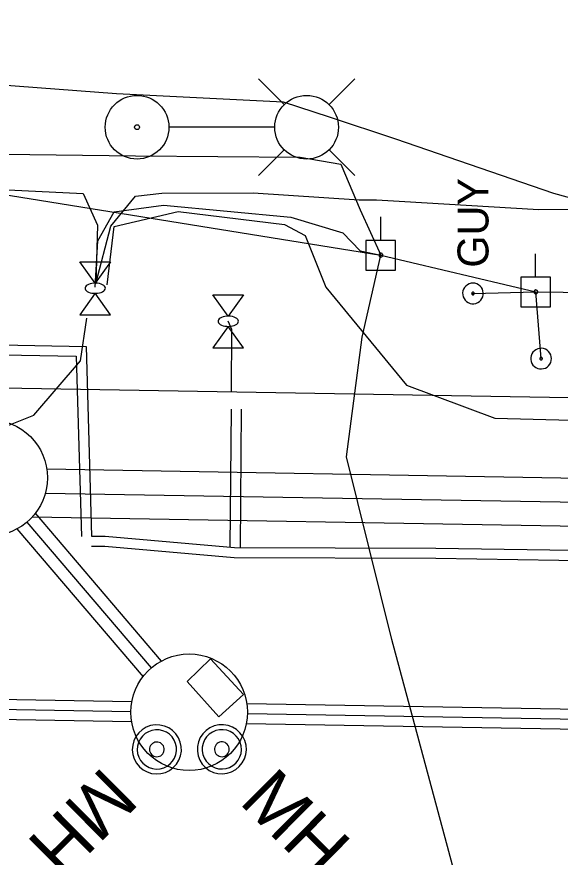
# Model space of a CAD drawing. Extents: x 596028 to 606371, y 330010 to 403088.
# Drawn here: x 604651 to 604718.6, y 337984.6 to 338089.1 of the extents above; entities that cross this region are included whole.
import ezdxf

# ---------------------------------------------------------------- set-up
doc = ezdxf.new("R2010")
doc.units = 0
for name, color, linetype in [('E_LTG', 7, 'Continuous'), ('E_UTL_E_Bold', 7, 'Continuous'), ('E_UTL_E_UG', 7, 'Continuous'), ('E_UTL_EGuyWire', 7, 'Continuous'), ('E_UTL_EPowerPole', 7, 'Continuous'), ('E_UTL_G_UG', 7, 'Continuous'), ('E_UTL_Overhead', 7, 'Continuous'), ('E_UTL_SAN', 7, 'Continuous'), ('E_UTL_SAN_MH', 7, 'Continuous'), ('E_UTL_SAN_UG_MMSD', 7, 'Continuous'), ('E_UTL_SAN_UG_OUTER_LIMITS', 7, 'Continuous'), ('E_UTL_T_UG', 7, 'Continuous'), ('E_UTL_TV_UG', 7, 'Continuous')]:
    doc.layers.add(name, color=color, linetype=linetype)

# ---------------------------------------------------------------- blocks, each defined once
blk = doc.blocks.new('ACAD_PROXY_ENTITY_20')
at = {"layer": 'E_UTL_SAN'}
for points in [[(1843060.22, 1030211.23), (1843061.35, 1030212.59), (1843062.2, 1030214.15), (1843062.74, 1030215.83), (1843062.95, 1030217.59), (1843062.82, 1030219.36), (1843062.36, 1030221.07), (1843061.59, 1030222.66), (1843060.53, 1030224.08), (1843059.22, 1030225.27), (1843057.71, 1030226.19), (1843056.05, 1030226.81), (1843054.3, 1030227.1), (1843052.53, 1030227.06), (1843050.8, 1030226.68), (1843049.17, 1030225.99), (1843047.71, 1030224.99), (1843046.45, 1030223.74), (1843045.46, 1030222.28), (1843044.77, 1030220.65), (1843044.39, 1030218.92), (1843044.35, 1030217.15), (1843044.64, 1030215.4), (1843045.26, 1030213.74), (1843046.18, 1030212.23), (1843047.37, 1030210.92), (1843048.79, 1030209.86), (1843050.38, 1030209.09), (1843052.09, 1030208.63), (1843053.86, 1030208.5), (1843055.62, 1030208.71), (1843057.3, 1030209.25), (1843058.86, 1030210.1), (1843060.22, 1030211.23)], [(1843058.9, 1030212.54), (1843059.81, 1030213.64), (1843060.49, 1030214.88), (1843060.92, 1030216.23), (1843061.08, 1030217.63), (1843060.98, 1030219.05), (1843060.62, 1030220.42), (1843060, 1030221.69), (1843059.15, 1030222.82), (1843058.1, 1030223.78), (1843056.89, 1030224.51), (1843055.56, 1030225.01), (1843054.17, 1030225.24), (1843052.75, 1030225.21), (1843051.37, 1030224.91), (1843050.07, 1030224.35), (1843048.89, 1030223.56), (1843047.89, 1030222.56), (1843047.1, 1030221.38), (1843046.54, 1030220.08), (1843046.24, 1030218.7), (1843046.2, 1030217.28), (1843046.44, 1030215.88), (1843046.93, 1030214.56), (1843047.67, 1030213.35), (1843048.62, 1030212.3), (1843049.76, 1030211.45), (1843051.03, 1030210.83), (1843052.4, 1030210.46), (1843053.81, 1030210.36), (1843055.22, 1030210.53), (1843056.57, 1030210.96), (1843057.81, 1030211.64), (1843058.9, 1030212.54)], [(1843055.61, 1030215.84), (1843055.95, 1030216.25), (1843056.2, 1030216.71), (1843056.37, 1030217.22), (1843056.43, 1030217.75), (1843056.39, 1030218.28), (1843056.25, 1030218.79), (1843056.02, 1030219.27), (1843055.7, 1030219.69), (1843055.31, 1030220.05), (1843054.86, 1030220.33), (1843054.36, 1030220.51), (1843053.84, 1030220.6), (1843053.3, 1030220.59), (1843052.79, 1030220.47), (1843052.3, 1030220.26), (1843051.86, 1030219.97), (1843051.48, 1030219.59), (1843051.18, 1030219.15), (1843050.97, 1030218.66), (1843050.86, 1030218.14), (1843050.85, 1030217.61), (1843050.94, 1030217.09), (1843051.12, 1030216.59), (1843051.4, 1030216.14), (1843051.76, 1030215.74), (1843052.18, 1030215.43), (1843052.66, 1030215.19), (1843053.17, 1030215.06), (1843053.7, 1030215.02), (1843054.23, 1030215.08), (1843054.74, 1030215.24), (1843055.2, 1030215.5), (1843055.61, 1030215.84)]]:
    blk.add_lwpolyline(points, dxfattribs=at)
blk.add_text('MH', height=20.117, rotation=315, dxfattribs=at).set_placement((1843059.69, 1030197.53))

msp = doc.modelspace()

# ---------------------------------------------------------------- linework, layer by layer
at = {"layer": 'E_LTG'}
for points in [[(604684.27, 338078.14), (604681.04, 338081.36)], [(604689.81, 338078.14), (604693.04, 338081.36)], [(604683.02, 338075.36), (604669.97, 338075.36)], [(604684.27, 338072.59), (604681.04, 338069.36)], [(604689.81, 338072.59), (604693.04, 338069.36)]]:
    msp.add_lwpolyline(points, dxfattribs=at)
for centre, radius in [((604665.94, 338075.36), 3.96), ((604687.04, 338075.36), 3.96), ((604665.94, 338075.36), 0.303)]:
    msp.add_circle(centre, radius, dxfattribs=at)
at = {"layer": 'E_UTL_E_Bold'}
for points in [[(604658.83, 338058.63), (604662.64, 338058.63)], [(604660.73, 338055.97), (604658.83, 338058.63)], [(604662.64, 338058.63), (604660.73, 338055.97)], [(604662, 338055.33), (604661.98, 338055.45), (604661.91, 338055.57), (604661.8, 338055.68), (604661.65, 338055.77), (604661.47, 338055.85), (604661.26, 338055.91), (604661.03, 338055.95), (604660.79, 338055.97), (604660.55, 338055.96), (604660.32, 338055.93), (604660.1, 338055.88), (604659.9, 338055.81), (604659.73, 338055.73), (604659.6, 338055.62), (604659.51, 338055.51), (604659.47, 338055.39), (604659.47, 338055.27), (604659.51, 338055.15), (604659.6, 338055.04), (604659.73, 338054.94), (604659.9, 338054.85), (604660.1, 338054.78), (604660.32, 338054.73), (604660.55, 338054.71), (604660.79, 338054.7), (604661.03, 338054.72), (604661.26, 338054.76), (604661.47, 338054.82), (604661.65, 338054.9), (604661.8, 338054.99), (604661.91, 338055.1), (604661.98, 338055.21), (604662, 338055.33)], [(604660.73, 338054.7), (604658.83, 338052.03)], [(604662.64, 338052.03), (604660.73, 338054.7)], [(604675.38, 338054.52), (604679.19, 338054.52)], [(604677.28, 338051.86), (604675.38, 338054.52)], [(604679.19, 338054.52), (604677.28, 338051.86)], [(604658.83, 338052.03), (604662.64, 338052.03)], [(604678.55, 338051.22), (604678.53, 338051.34), (604678.46, 338051.46), (604678.35, 338051.57), (604678.2, 338051.66), (604678.02, 338051.74), (604677.81, 338051.8), (604677.58, 338051.84), (604677.34, 338051.86), (604677.1, 338051.85), (604676.87, 338051.82), (604676.65, 338051.77), (604676.45, 338051.7), (604676.28, 338051.62), (604676.15, 338051.51), (604676.06, 338051.4), (604676.02, 338051.28), (604676.02, 338051.16), (604676.06, 338051.04), (604676.15, 338050.93), (604676.28, 338050.83), (604676.45, 338050.74), (604676.65, 338050.67), (604676.87, 338050.62), (604677.1, 338050.6), (604677.34, 338050.59), (604677.58, 338050.61), (604677.81, 338050.65), (604678.02, 338050.71), (604678.2, 338050.79), (604678.35, 338050.88), (604678.46, 338050.99), (604678.53, 338051.1), (604678.55, 338051.22)], [(604677.28, 338050.59), (604675.38, 338047.92)], [(604679.19, 338047.92), (604677.28, 338050.59)], [(604675.38, 338047.92), (604679.19, 338047.92)]]:
    msp.add_lwpolyline(points, dxfattribs=at)
at = {"layer": 'E_UTL_E_UG'}
for points in [[(604660.72, 338055.46), (604661.08, 338061.22), (604663.11, 338064.85), (604669.23, 338065.65), (604685.06, 338064.18), (604691.54, 338062.22), (604693.7, 338059.99), (604696.28, 338059.45)], [(604662.22, 338055.75), (604663.09, 338063), (604671.04, 338064.89), (604684.3, 338063.27), (604686.86, 338061.88), (604689.41, 338055.47), (604699.48, 338043.29), (604710.45, 338039.19), (604734.3, 338038.53), (604754.99, 338038.72), (604761.59, 338037.72), (604765.35, 338034.35), (604765.35, 338034.35), (604765.57, 338011.48), (604764.97, 337999.85)], [(604647.68, 338037.38), (604653.11, 338039.56), (604658.91, 338046.32), (604659.69, 338051.59)]]:
    msp.add_lwpolyline(points, dxfattribs=at)
at = {"layer": 'E_UTL_EGuyWire'}
for p in [(604707.73, 338054.68), (604716.21, 338046.58)]:
    msp.add_line(p, (604715.56, 338054.88), dxfattribs=at)
for points in [[(604707.73, 338055.97), (604707.49, 338055.95), (604707.26, 338055.88), (604707.04, 338055.76), (604706.85, 338055.61), (604706.69, 338055.43), (604706.57, 338055.22), (604706.49, 338054.99), (604706.45, 338054.75), (604706.46, 338054.5), (604706.52, 338054.27), (604706.62, 338054.04), (604706.77, 338053.84), (604706.94, 338053.68), (604707.15, 338053.54), (604707.37, 338053.45), (604707.61, 338053.41), (604707.86, 338053.41), (604708.1, 338053.45), (604708.32, 338053.54), (604708.53, 338053.68), (604708.7, 338053.84), (604708.85, 338054.04), (604708.95, 338054.27), (604709.01, 338054.5), (604709.02, 338054.75), (604708.98, 338054.99), (604708.9, 338055.22), (604708.78, 338055.43), (604708.62, 338055.61), (604708.43, 338055.76), (604708.21, 338055.88), (604707.98, 338055.95), (604707.73, 338055.97)], [(604707.73, 338054.85), (604707.7, 338054.84), (604707.68, 338054.83), (604707.65, 338054.82), (604707.62, 338054.8), (604707.6, 338054.78), (604707.59, 338054.75), (604707.58, 338054.72), (604707.57, 338054.69), (604707.58, 338054.66), (604707.58, 338054.63), (604707.6, 338054.6), (604707.61, 338054.58), (604707.64, 338054.56), (604707.66, 338054.54), (604707.69, 338054.53), (604707.72, 338054.53), (604707.75, 338054.53), (604707.78, 338054.53), (604707.81, 338054.54), (604707.83, 338054.56), (604707.86, 338054.58), (604707.87, 338054.6), (604707.89, 338054.63), (604707.89, 338054.66), (604707.9, 338054.69), (604707.89, 338054.72), (604707.88, 338054.75), (604707.87, 338054.78), (604707.85, 338054.8), (604707.82, 338054.82), (604707.79, 338054.83), (604707.77, 338054.84), (604707.73, 338054.85)], [(604717.49, 338046.58), (604717.47, 338046.82), (604717.4, 338047.05), (604717.29, 338047.27), (604717.14, 338047.46), (604716.95, 338047.62), (604716.74, 338047.74), (604716.51, 338047.82), (604716.27, 338047.86), (604716.03, 338047.85), (604715.79, 338047.79), (604715.57, 338047.69), (604715.37, 338047.55), (604715.2, 338047.37), (604715.07, 338047.17), (604714.98, 338046.94), (604714.93, 338046.7), (604714.93, 338046.46), (604714.98, 338046.22), (604715.07, 338045.99), (604715.2, 338045.78), (604715.37, 338045.61), (604715.57, 338045.47), (604715.79, 338045.36), (604716.03, 338045.31), (604716.27, 338045.3), (604716.51, 338045.33), (604716.74, 338045.41), (604716.95, 338045.53), (604717.14, 338045.69), (604717.29, 338045.88), (604717.4, 338046.1), (604717.47, 338046.33), (604717.49, 338046.58)], [(604716.37, 338046.58), (604716.37, 338046.61), (604716.36, 338046.64), (604716.34, 338046.66), (604716.33, 338046.69), (604716.3, 338046.71), (604716.28, 338046.72), (604716.25, 338046.73), (604716.22, 338046.74), (604716.19, 338046.74), (604716.16, 338046.73), (604716.13, 338046.72), (604716.1, 338046.7), (604716.08, 338046.68), (604716.07, 338046.65), (604716.06, 338046.62), (604716.05, 338046.59), (604716.05, 338046.56), (604716.06, 338046.53), (604716.07, 338046.5), (604716.08, 338046.48), (604716.1, 338046.46), (604716.13, 338046.44), (604716.16, 338046.43), (604716.19, 338046.42), (604716.22, 338046.42), (604716.25, 338046.42), (604716.28, 338046.43), (604716.3, 338046.45), (604716.33, 338046.47), (604716.34, 338046.49), (604716.36, 338046.52), (604716.37, 338046.55), (604716.37, 338046.58)]]:
    msp.add_lwpolyline(points, dxfattribs=at)
at = {"layer": 'E_UTL_EPowerPole'}
for points in [[(604696.25, 338061.29), (604696.25, 338064.2)], [(604698.09, 338061.29), (604694.4, 338061.29)], [(604694.4, 338061.29), (604694.4, 338057.6)], [(604698.09, 338057.6), (604698.09, 338061.29)], [(604696.52, 338059.45), (604696.51, 338059.5), (604696.5, 338059.54), (604696.48, 338059.58), (604696.45, 338059.61), (604696.42, 338059.64), (604696.38, 338059.67), (604696.33, 338059.68), (604696.29, 338059.69), (604696.24, 338059.69), (604696.2, 338059.68), (604696.16, 338059.66), (604696.12, 338059.63), (604696.09, 338059.6), (604696.07, 338059.56), (604696.05, 338059.52), (604696.04, 338059.47), (604696.04, 338059.43), (604696.05, 338059.38), (604696.07, 338059.34), (604696.09, 338059.3), (604696.12, 338059.27), (604696.16, 338059.24), (604696.2, 338059.22), (604696.24, 338059.21), (604696.29, 338059.21), (604696.33, 338059.22), (604696.38, 338059.23), (604696.42, 338059.26), (604696.45, 338059.29), (604696.48, 338059.32), (604696.5, 338059.36), (604696.51, 338059.4), (604696.52, 338059.45)], [(604715.52, 338056.72), (604715.52, 338059.63)], [(604694.4, 338057.6), (604698.09, 338057.6)], [(604717.37, 338056.72), (604713.68, 338056.72)], [(604713.68, 338056.72), (604713.68, 338053.03)], [(604717.37, 338053.03), (604717.37, 338056.72)], [(604715.79, 338054.88), (604715.79, 338054.92), (604715.78, 338054.97), (604715.76, 338055.01), (604715.73, 338055.04), (604715.69, 338055.07), (604715.65, 338055.1), (604715.61, 338055.11), (604715.57, 338055.12), (604715.52, 338055.12), (604715.48, 338055.1), (604715.44, 338055.09), (604715.4, 338055.06), (604715.37, 338055.03), (604715.34, 338054.99), (604715.33, 338054.95), (604715.32, 338054.9), (604715.32, 338054.86), (604715.33, 338054.81), (604715.34, 338054.77), (604715.37, 338054.73), (604715.4, 338054.7), (604715.44, 338054.67), (604715.48, 338054.65), (604715.52, 338054.64), (604715.57, 338054.64), (604715.61, 338054.65), (604715.65, 338054.66), (604715.69, 338054.68), (604715.73, 338054.71), (604715.76, 338054.75), (604715.78, 338054.79), (604715.79, 338054.83), (604715.79, 338054.88)], [(604713.68, 338053.03), (604717.37, 338053.03)]]:
    msp.add_lwpolyline(points, dxfattribs=at)
at = {"layer": 'E_UTL_G_UG'}
msp.add_line((604678.79, 338023.12), (604678.92, 338040.29), dxfattribs=at)
for points in [[(604592.86, 338025.1), (604605.4, 338024.88), (604620.94, 338024.97), (604627.53, 338024.88), (604627.66, 338048.71), (604659.6, 338048.1), (604660.29, 338024.5), (604661.98, 338024.48), (604678.08, 338023.1), (604703.11, 338023.01), (604728.65, 338022.61), (604754.62, 338022.17), (604788.4, 338021.61), (604836.01, 338021.58), (604864.95, 338021.48), (604896.37, 338021.5), (604900.27, 338026.31), (604935.52, 338026.84), (604967.49, 338026.3), (604985, 338025.85), (604984.37, 338049.04), (604985.32, 338080.05), (604985.44, 338110.91)], [(604677.69, 338042.47), (604677.75, 338050.18), (604677.28, 338051.22)], [(604628.78, 338024.89), (604628.9, 338047.44), (604658.38, 338046.87), (604659.04, 338024.47)], [(604632.12, 338043.25), (604936.03, 338038.05), (604984.53, 338043.23)], [(604677.54, 338023.13), (604677.67, 338040.3)], [(604660.28, 338023.25), (604661.92, 338023.23), (604678.02, 338021.85), (604703.1, 338021.76), (604728.63, 338021.36), (604754.6, 338020.92), (604788.39, 338020.36), (604836.01, 338020.33), (604864.95, 338020.23), (604896.97, 338020.25), (604900.87, 338025.07), (604935.52, 338025.59), (604967.46, 338025.05), (604984.97, 338024.6)]]:
    msp.add_lwpolyline(points, dxfattribs=at)
at = {"layer": 'E_UTL_Overhead'}
msp.add_lwpolyline([(604103.64, 338065.21), (604129.71, 338064.26), (604269.62, 338062.62), (604344.53, 338119.28), (604560.83, 338082.73), (604641.4, 338068.29), (604696.28, 338059.45), (604715.56, 338054.88), (604786.57, 338054.03), (604829.08, 338053.72), (604872.92, 338052.19), (604977.47, 338050.01), (605123.72, 338048.42), (605215.39, 338038.9)], dxfattribs=at)
at = {"layer": 'E_UTL_SAN_MH'}
msp.add_lwpolyline([(604672.19, 338006.42), (604675.06, 338009.22), (604679.18, 338004.78), (604676.1, 338002)], close=True, dxfattribs=at)
for centre in [(604647.54, 338031.76), (604672.42, 338002.59)]:
    msp.add_circle(centre, 7.25, dxfattribs=at)
at = {"layer": 'E_UTL_SAN_UG_MMSD'}
for p, q in [((604654.54, 338029.86), (605016.26, 338023.68)), ((603897.65, 338015.8), (604665.17, 338002.68)), ((604679.67, 338002.43), (605085.21, 337995.5))]:
    msp.add_line(p, q, dxfattribs=at)
msp.add_lwpolyline([(604652.24, 338026.24), (604667.71, 338008.11)], dxfattribs=at)
at = {"layer": 'E_UTL_SAN_UG_OUTER_LIMITS'}
for p, q in [((604654.7, 338032.86), (605012.73, 338026.74)), ((604652.91, 338026.89), (605019.67, 338020.62)), ((604653.28, 338027.34), (604668.96, 338008.96)), ((604651, 338025.39), (604666.68, 338007.01)), ((603895.92, 338017.08), (604665.29, 338003.93)), ((603899.38, 338014.52), (604665.26, 338001.43)), ((604679.59, 338003.68), (605084.89, 337996.75)), ((604679.53, 338001.18), (605085.18, 337994.25))]:
    msp.add_line(p, q, dxfattribs=at)
at = {"layer": 'E_UTL_T_UG'}
msp.add_line((604562.68, 338087.17), (604663.4, 338079.57), dxfattribs=at)
for points in [[(604663.4, 338079.57), (604684.12, 338078.5), (604689.86, 338076.65), (604698.09, 338073.92)], [(604698.09, 338073.92), (604717.74, 338067.17), (604737.51, 338061.73)], [(604635.88, 338069.46), (604645.97, 338072.07), (604665.75, 338071.79), (604675.98, 338071.72), (604686.22, 338071.65), (604691.3, 338070.77), (604693.7, 338065.09), (604696.28, 338059.45)], [(604636.13, 338069.34), (604641.36, 338067.97), (604659.25, 338067.1), (604661.02, 338063.19), (604660.82, 338055.93)], [(604660.82, 338055.93), (604662.69, 338063.07), (604665.74, 338066.8), (604669.04, 338067.16), (604680.37, 338067.2), (604693.58, 338066.32), (604695.75, 338066.34), (604698.55, 338066.18), (604715.92, 338065.12), (604735.94, 338065.15), (604782.95, 338064.26), (604788.76, 338058.92), (604788.56, 338049.2), (604789.03, 338031.15), (604789.95, 338010), (604790.25, 337998.23), (604788.6, 337987.22), (604786.82, 337977.93)]]:
    msp.add_lwpolyline(points, dxfattribs=at)
at = {"layer": 'E_UTL_TV_UG'}
msp.add_lwpolyline([(604705.75, 337981.43), (604697.65, 338011.62), (604692.01, 338034.37), (604693.94, 338049.23), (604696.28, 338059.45)], dxfattribs=at)

# ---------------------------------------------------------------- block references
at = {"layer": 'E_UTL_SAN_MH', "yscale": 0.32808333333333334}
for p, xscale, rotation in [((269289.94, 944129.58), 0.3280833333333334, -90.24784722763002), ((1563.7, -2779.38), 0.32808333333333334, 0.2637645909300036)]:
    msp.add_blockref('ACAD_PROXY_ENTITY_20', p, dxfattribs=dict(at, xscale=xscale, rotation=rotation))

# ---------------------------------------------------------------- texts
at = {"layer": 'E_UTL_EGuyWire'}
msp.add_text('GUY', height=3.85, rotation=90, dxfattribs=at).set_placement((604709.66, 338057.89))

doc.saveas('drawing.dxf')
